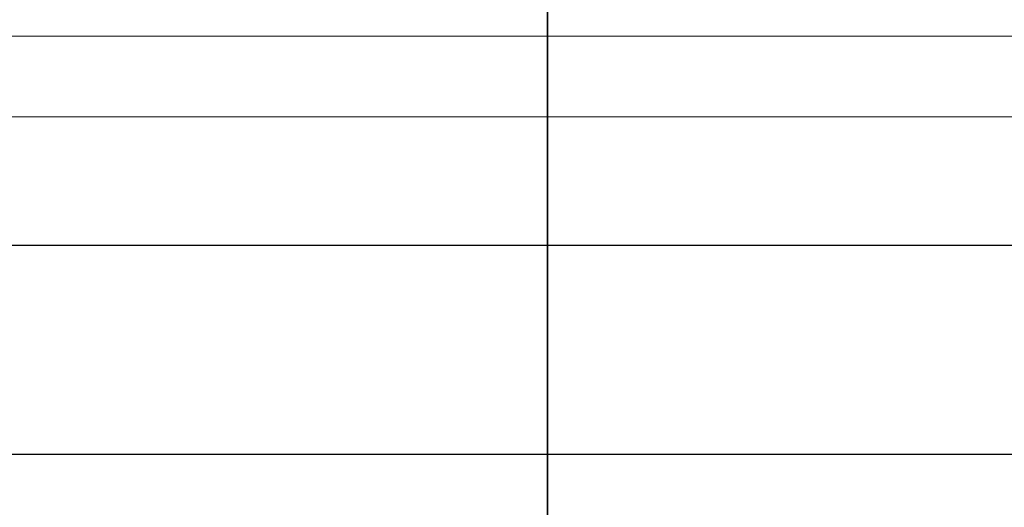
# Model space of a CAD drawing. Header units: millimetres. Extents: x -1465 to 393277, y -3788 to 454312.
# Tile 429 of 656: x 359063 to 359113, y 11915 to 11940. Entities that reach past the tile are written whole.
import ezdxf

# ---------------------------------------------------------------- set-up
doc = ezdxf.new("R2010")
doc.units = ezdxf.units.MM
doc.header["$XCLIPFRAME"] = 2
for name, color, linetype in [('EC-MTR_250-0_7OBJ', 8, 'Continuous'), ('FLUID-Wy2', 8, 'Continuous'), ('FLUID-Wy2-INS', 8, 'Continuous')]:
    doc.layers.add(name, color=color, linetype=linetype)
picture_1 = doc.add_image_def('image1.bmp', size_in_pixel=(951, 911))

msp = doc.modelspace()

# ---------------------------------------------------------------- linework, layer by layer
at = {"layer": 'EC-MTR_250-0_7OBJ', "color": 8, "linetype": 'Continuous', "lineweight": 35, "ltscale": 100}
msp.add_line((359089.944, 11943.602), (359089.944, 11885.102), dxfattribs=at)
at = {"layer": 'FLUID-Wy2', "color": 8, "linetype": 'Continuous', "lineweight": 18, "ltscale": 100}
msp.add_line((359592.8, 11939.217), (357532.8, 11939.217), dxfattribs=at)
at = {"layer": 'FLUID-Wy2', "color": 8, "linetype": 'Continuous', "lineweight": 25, "ltscale": 100}
for p, q in [((359607.8, 11928.61), (357517.8, 11928.61)), ((359607.8, 11918.003), (357517.8, 11918.003))]:
    msp.add_line(p, q, dxfattribs=at)
at = {"layer": 'FLUID-Wy2-INS', "color": 8, "linetype": 'Continuous', "lineweight": 13, "ltscale": 100}
msp.add_line((359662.8, 11935.125), (357462.8, 11935.125), dxfattribs=at)

# ---------------------------------------------------------------- pictures from other files: only their frames are drawn
at = {"color": 8, "lineweight": 13}
image = msp.add_image(picture_1, insert=(357606.986, 12545.821), size_in_units=(1986.021, 1904.625), rotation=-90, dxfattribs=at)
image.set_boundary_path([(-0.5, -0.5), (950.5, 910.5)])

doc.saveas('drawing.dxf')
